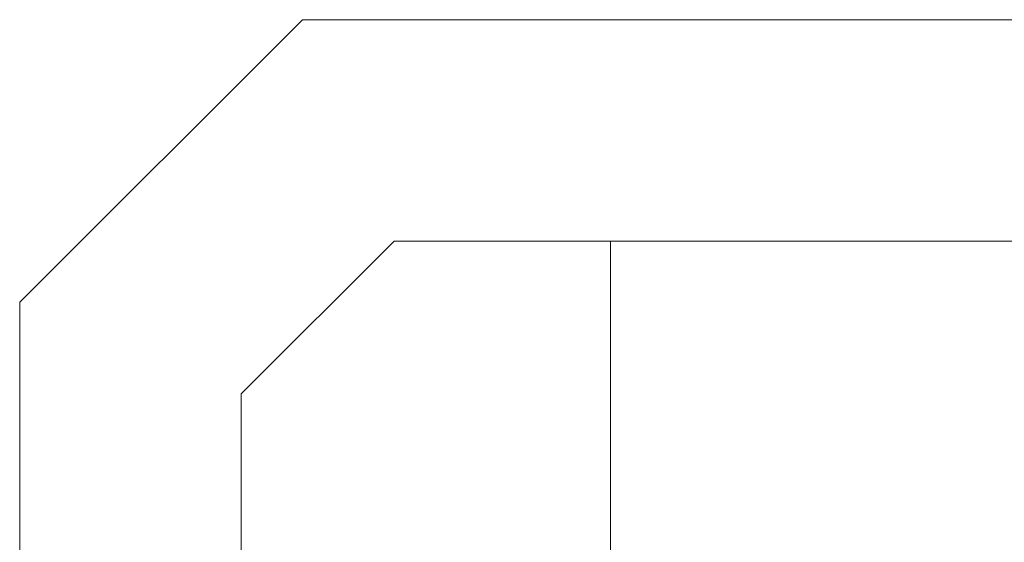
# Model space of a CAD drawing. Header units: feet. Extents: x 8 to 127, y 6 to 90.
# Tile 412 of 538: x 47.926 to 48.593, y 56.001 to 56.355. Entities that reach past the tile are written whole.
import ezdxf

# ---------------------------------------------------------------- set-up
doc = ezdxf.new("R2010")
doc.units = ezdxf.units.FT
doc.header["$MEASUREMENT"] = 0
doc.layers.add('MOBILIARIO', color=250, linetype='Continuous')

msp = doc.modelspace()

# ---------------------------------------------------------------- linework, layer by layer
at = {"layer": 'MOBILIARIO', "lineweight": 5}
for p, q in [((48.11743, 56.35475), (47.92601, 56.16333)), ((49.03459, 56.35475), (48.11743, 56.35475)), ((48.07601, 56.1012), (48.17956, 56.20475)), ((48.17956, 56.20475), (48.97246, 56.20475)), ((48.32601, 56.20475), (48.32601, 55.45475)), ((47.92601, 56.16333), (47.92601, 55.24617)), ((48.07601, 55.3083), (48.07601, 56.1012))]:
    msp.add_line(p, q, dxfattribs=at)

doc.saveas('drawing.dxf')
